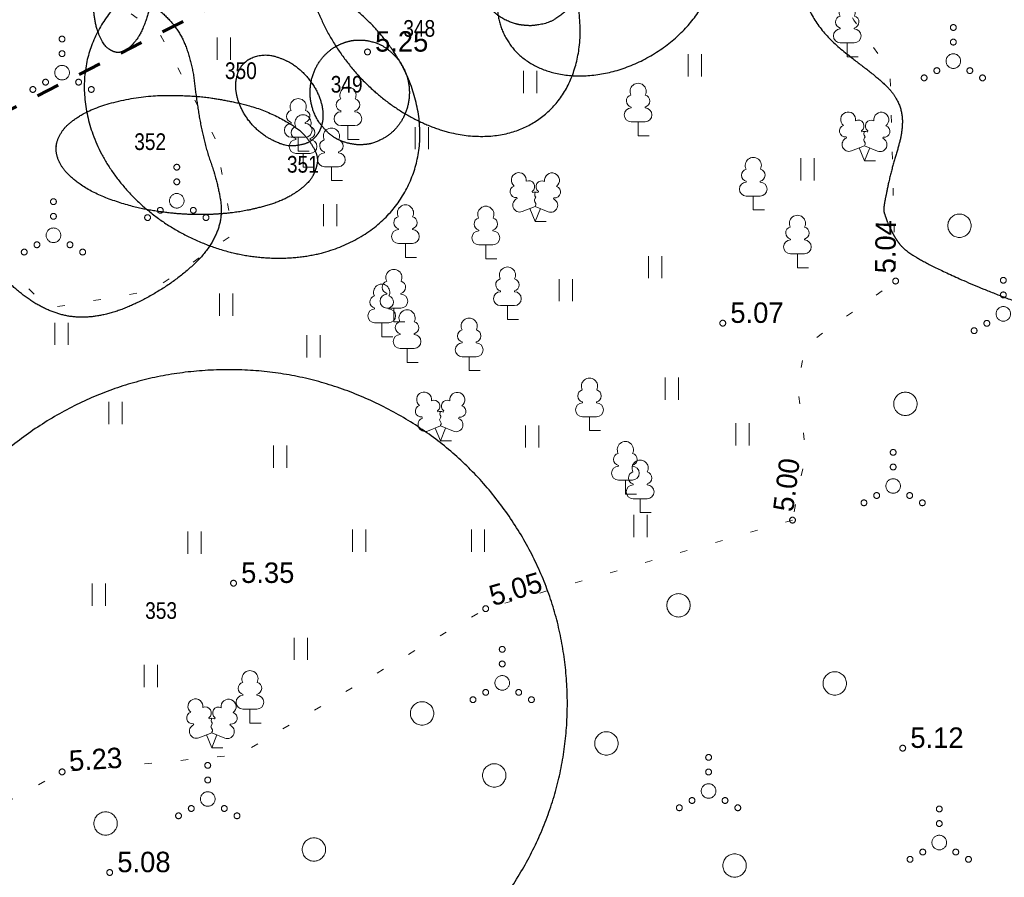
# Model space of a CAD drawing. Header units: metres. Extents: x 538891 to 1080079, y 6588829 to 13178720.
# Tile 400 of 656: x 539958 to 539992, y 6589086 to 6589116. Entities that reach past the tile are written whole.
import ezdxf

# ---------------------------------------------------------------- set-up
doc = ezdxf.new("R2010")
doc.units = ezdxf.units.M
doc.header["$LTSCALE"] = 0.4
doc.linetypes.add('KOLVIK', pattern=[3.125, 0.625, -2.5])
doc.linetypes.add('VW-02 Medium Dashed', pattern=[4, 2, -2])
for name, color, linetype in [('DENDRO', 7, 'Continuous'), ('GEO', 7, 'Continuous'), ('KINO_ASENDIPLAAN', 7, 'Continuous')]:
    doc.layers.add(name, color=color, linetype=linetype)
doc.styles.add('Arial Narrow', font='ARIALN.TTF')
doc.styles.add('HK Explorer Book', font='txt')

# ---------------------------------------------------------------- blocks, each defined once
blk = doc.blocks.new('LEHTP1')
at = {"color": 252, "linetype": 'Continuous', "lineweight": 9, "true_color": 0x888888}
for p, q in [((-0.48, 1.96), (-0.48, 1.9)), ((0.48, 1.96), (0.48, 1.9)), ((0.48, 0.95), (-0.48, 0.95)), ((0, 0), (0, 0.95)), ((0.76, 0), (0, 0))]:
    blk.add_line(p, q, dxfattribs=at)
for centre, radius, start, end in [((0, 3.04), 0.554, 332.5799, 207.4201), ((-0.38, 2.375), 0.425, 105.2441, 257.07903), ((0.38, 2.375), 0.425, 282.92097, 74.7559), ((-0.475, 1.425), 0.475, 90.00001, 270), ((0.475, 1.425), 0.475, 270, 89.99999)]:
    blk.add_arc(centre, radius, start, end, dxfattribs=at)
blk = doc.blocks.new('LEHTP2')
at = {"color": 252, "linetype": 'Continuous', "lineweight": 9, "true_color": 0x888888}
for p, q in [((-0.17, 1.98), (-0.2, 2.05)), ((0.2, 1.97), (0.23, 2.05)), ((-1.23, 1.56), (-1.26, 1.64)), ((1.25, 1.54), (1.28, 1.62)), ((-0.88, 0.67), (0.01, 1.02)), ((0, 0), (-0.35, 0.88)), ((0, 0), (0.36, 0.88)), ((0.01, 1.02), (0.89, 0.66)), ((0.76, 0), (0, 0))]:
    blk.add_line(p, q, dxfattribs=at)
at = {"color": 252, "linetype": 'Continuous', "lineweight": 9, "true_color": 0x888888, "flags": 128}
blk.add_lwpolyline([(0.01, 2.01), (-0.03, 1.86), (-0.03, 1.82), (-0.01, 1.76), (0.03, 1.69), (0.04, 1.65), (0.01, 1.58), (-0.04, 1.48), (-0.05, 1.43), (-0.04, 1.4), (-0.02, 1.34), (0.05, 1.22), (0.06, 1.18), (0.05, 1.14), (0.02, 1.07), (0.01, 1.02)], dxfattribs=at)
at = {"color": 252, "linetype": 'Continuous', "lineweight": 9, "true_color": 0x888888}
for centre, radius, start, end in [((-1.114, 2.828), 0.512, 111.50269, 232.51731), ((-1.114, 2.828), 0.512, 350.48556, 111.50017), ((-0.429, 2.384), 0.403, 305.13446, 116.70496), ((0.465, 2.377), 0.403, 62.41201, 233.98252), ((1.158, 2.811), 0.512, 67.6168, 188.63142), ((1.158, 2.811), 0.512, 306.59966, 67.61428), ((-1.312, 2.036), 0.403, 106.29791, 277.86841), ((1.344, 2.015), 0.403, 261.24856, 72.81907), ((-1.053, 1.117), 0.475, 111.50143, 291.50036), ((0.008, 1.535), 0.475, 66.76552, 111.50149), ((1.07, 1.101), 0.475, 247.61661, 67.61554)]:
    blk.add_arc(centre, radius, start, end, dxfattribs=at)
blk = doc.blocks.new('VQSA')
at = {"color": 7, "linetype": 'Continuous', "lineweight": 9, "flags": 128}
for points in [[(0.2, 2.3), (0.199, 2.28), (0.196, 2.261), (0.191, 2.242), (0.185, 2.223), (0.176, 2.206), (0.166, 2.189), (0.155, 2.173), (0.141, 2.159), (0.127, 2.145), (0.111, 2.134), (0.094, 2.124), (0.077, 2.115), (0.058, 2.109), (0.039, 2.104), (0.02, 2.101), (0, 2.1), (-0.02, 2.101), (-0.039, 2.104), (-0.058, 2.109), (-0.077, 2.115), (-0.094, 2.124), (-0.111, 2.134), (-0.127, 2.145), (-0.141, 2.159), (-0.155, 2.173), (-0.166, 2.189), (-0.176, 2.206), (-0.185, 2.223), (-0.191, 2.242), (-0.196, 2.261), (-0.199, 2.28), (-0.2, 2.3), (-0.199, 2.32), (-0.196, 2.339), (-0.191, 2.358), (-0.185, 2.377), (-0.176, 2.394), (-0.166, 2.411), (-0.155, 2.427), (-0.141, 2.441), (-0.127, 2.455), (-0.111, 2.466), (-0.094, 2.476), (-0.077, 2.485), (-0.058, 2.491), (-0.039, 2.496), (-0.02, 2.499), (0, 2.5), (0.02, 2.499), (0.039, 2.496), (0.058, 2.491), (0.077, 2.485), (0.094, 2.476), (0.111, 2.466), (0.127, 2.455), (0.141, 2.441), (0.155, 2.427), (0.166, 2.411), (0.176, 2.394), (0.185, 2.377), (0.191, 2.358), (0.196, 2.339), (0.199, 2.32)], [(0.2, 1.3), (0.199, 1.28), (0.196, 1.261), (0.191, 1.242), (0.185, 1.223), (0.176, 1.206), (0.166, 1.189), (0.155, 1.173), (0.141, 1.159), (0.127, 1.145), (0.111, 1.134), (0.094, 1.124), (0.077, 1.115), (0.058, 1.109), (0.039, 1.104), (0.02, 1.101), (0, 1.1), (-0.02, 1.101), (-0.039, 1.104), (-0.058, 1.109), (-0.077, 1.115), (-0.094, 1.124), (-0.111, 1.134), (-0.127, 1.145), (-0.141, 1.159), (-0.155, 1.173), (-0.166, 1.189), (-0.176, 1.206), (-0.185, 1.223), (-0.191, 1.242), (-0.196, 1.261), (-0.199, 1.28), (-0.2, 1.3), (-0.199, 1.32), (-0.196, 1.339), (-0.191, 1.358), (-0.185, 1.377), (-0.176, 1.394), (-0.166, 1.411), (-0.155, 1.427), (-0.141, 1.441), (-0.127, 1.455), (-0.111, 1.466), (-0.094, 1.476), (-0.077, 1.485), (-0.058, 1.491), (-0.039, 1.496), (-0.02, 1.499), (0, 1.5), (0.02, 1.499), (0.039, 1.496), (0.058, 1.491), (0.077, 1.485), (0.094, 1.476), (0.111, 1.466), (0.127, 1.455), (0.141, 1.441), (0.155, 1.427), (0.166, 1.411), (0.176, 1.394), (0.185, 1.377), (0.191, 1.358), (0.196, 1.339), (0.199, 1.32)], [(0.5, 0), (0.498, -0.049), (0.49, -0.098), (0.478, -0.145), (0.462, -0.191), (0.441, -0.236), (0.416, -0.278), (0.387, -0.317), (0.354, -0.354), (0.317, -0.387), (0.278, -0.416), (0.236, -0.441), (0.191, -0.462), (0.145, -0.478), (0.098, -0.49), (0.049, -0.498), (0, -0.5), (-0.049, -0.498), (-0.098, -0.49), (-0.145, -0.478), (-0.191, -0.462), (-0.236, -0.441), (-0.278, -0.416), (-0.317, -0.387), (-0.354, -0.354), (-0.387, -0.317), (-0.416, -0.278), (-0.441, -0.236), (-0.462, -0.191), (-0.478, -0.145), (-0.49, -0.098), (-0.498, -0.049), (-0.5, 0), (-0.498, 0.049), (-0.49, 0.098), (-0.478, 0.145), (-0.462, 0.191), (-0.441, 0.236), (-0.416, 0.278), (-0.387, 0.317), (-0.354, 0.354), (-0.317, 0.387), (-0.278, 0.416), (-0.236, 0.441), (-0.191, 0.462), (-0.145, 0.478), (-0.098, 0.49), (-0.049, 0.498), (0, 0.5), (0.049, 0.498), (0.098, 0.49), (0.145, 0.478), (0.191, 0.462), (0.236, 0.441), (0.278, 0.416), (0.317, 0.387), (0.354, 0.354), (0.387, 0.317), (0.416, 0.278), (0.441, 0.236), (0.462, 0.191), (0.478, 0.145), (0.49, 0.098), (0.498, 0.049)], [(-0.93, -0.65), (-0.931, -0.67), (-0.934, -0.689), (-0.939, -0.708), (-0.945, -0.727), (-0.954, -0.744), (-0.964, -0.761), (-0.975, -0.777), (-0.989, -0.791), (-1.003, -0.805), (-1.019, -0.816), (-1.036, -0.826), (-1.053, -0.835), (-1.072, -0.841), (-1.091, -0.846), (-1.11, -0.849), (-1.13, -0.85), (-1.15, -0.849), (-1.169, -0.846), (-1.188, -0.841), (-1.207, -0.835), (-1.224, -0.826), (-1.241, -0.816), (-1.257, -0.805), (-1.271, -0.791), (-1.285, -0.777), (-1.296, -0.761), (-1.306, -0.744), (-1.315, -0.727), (-1.321, -0.708), (-1.326, -0.689), (-1.329, -0.67), (-1.33, -0.65), (-1.329, -0.63), (-1.326, -0.611), (-1.321, -0.592), (-1.315, -0.573), (-1.306, -0.556), (-1.296, -0.539), (-1.285, -0.523), (-1.271, -0.509), (-1.257, -0.495), (-1.241, -0.484), (-1.224, -0.474), (-1.207, -0.465), (-1.188, -0.459), (-1.169, -0.454), (-1.15, -0.451), (-1.13, -0.45), (-1.11, -0.451), (-1.091, -0.454), (-1.072, -0.459), (-1.053, -0.465), (-1.036, -0.474), (-1.019, -0.484), (-1.003, -0.495), (-0.989, -0.509), (-0.975, -0.523), (-0.964, -0.539), (-0.954, -0.556), (-0.945, -0.573), (-0.939, -0.592), (-0.934, -0.611), (-0.931, -0.63)], [(1.33, -0.65), (1.329, -0.67), (1.326, -0.689), (1.321, -0.708), (1.315, -0.727), (1.306, -0.744), (1.296, -0.761), (1.285, -0.777), (1.271, -0.791), (1.257, -0.805), (1.241, -0.816), (1.224, -0.826), (1.207, -0.835), (1.188, -0.841), (1.169, -0.846), (1.15, -0.849), (1.13, -0.85), (1.11, -0.849), (1.091, -0.846), (1.072, -0.841), (1.053, -0.835), (1.036, -0.826), (1.019, -0.816), (1.003, -0.805), (0.989, -0.791), (0.975, -0.777), (0.964, -0.761), (0.954, -0.744), (0.945, -0.727), (0.939, -0.708), (0.934, -0.689), (0.931, -0.67), (0.93, -0.65), (0.931, -0.63), (0.934, -0.611), (0.939, -0.592), (0.945, -0.573), (0.954, -0.556), (0.964, -0.539), (0.975, -0.523), (0.989, -0.509), (1.003, -0.495), (1.019, -0.484), (1.036, -0.474), (1.053, -0.465), (1.072, -0.459), (1.091, -0.454), (1.11, -0.451), (1.13, -0.45), (1.15, -0.451), (1.169, -0.454), (1.188, -0.459), (1.207, -0.465), (1.224, -0.474), (1.241, -0.484), (1.257, -0.495), (1.271, -0.509), (1.285, -0.523), (1.296, -0.539), (1.306, -0.556), (1.315, -0.573), (1.321, -0.592), (1.326, -0.611), (1.329, -0.63)], [(-1.8, -1.15), (-1.801, -1.17), (-1.804, -1.189), (-1.809, -1.208), (-1.815, -1.227), (-1.824, -1.244), (-1.834, -1.261), (-1.845, -1.277), (-1.859, -1.291), (-1.873, -1.305), (-1.889, -1.316), (-1.906, -1.326), (-1.923, -1.335), (-1.942, -1.341), (-1.961, -1.346), (-1.98, -1.349), (-2, -1.35), (-2.02, -1.349), (-2.039, -1.346), (-2.058, -1.341), (-2.077, -1.335), (-2.094, -1.326), (-2.111, -1.316), (-2.127, -1.305), (-2.141, -1.291), (-2.155, -1.277), (-2.166, -1.261), (-2.176, -1.244), (-2.185, -1.227), (-2.191, -1.208), (-2.196, -1.189), (-2.199, -1.17), (-2.2, -1.15), (-2.199, -1.13), (-2.196, -1.111), (-2.191, -1.092), (-2.185, -1.073), (-2.176, -1.056), (-2.166, -1.039), (-2.155, -1.023), (-2.141, -1.009), (-2.127, -0.995), (-2.111, -0.984), (-2.094, -0.974), (-2.077, -0.965), (-2.058, -0.959), (-2.039, -0.954), (-2.02, -0.951), (-2, -0.95), (-1.98, -0.951), (-1.961, -0.954), (-1.942, -0.959), (-1.923, -0.965), (-1.906, -0.974), (-1.889, -0.984), (-1.873, -0.995), (-1.859, -1.009), (-1.845, -1.023), (-1.834, -1.039), (-1.824, -1.056), (-1.815, -1.073), (-1.809, -1.092), (-1.804, -1.111), (-1.801, -1.13)], [(2.2, -1.15), (2.199, -1.17), (2.196, -1.189), (2.191, -1.208), (2.185, -1.227), (2.176, -1.244), (2.166, -1.261), (2.155, -1.277), (2.141, -1.291), (2.127, -1.305), (2.111, -1.316), (2.094, -1.326), (2.077, -1.335), (2.058, -1.341), (2.039, -1.346), (2.02, -1.349), (2, -1.35), (1.98, -1.349), (1.961, -1.346), (1.942, -1.341), (1.923, -1.335), (1.906, -1.326), (1.889, -1.316), (1.873, -1.305), (1.859, -1.291), (1.845, -1.277), (1.834, -1.261), (1.824, -1.244), (1.815, -1.227), (1.809, -1.208), (1.804, -1.189), (1.801, -1.17), (1.8, -1.15), (1.801, -1.13), (1.804, -1.111), (1.809, -1.092), (1.815, -1.073), (1.824, -1.056), (1.834, -1.039), (1.845, -1.023), (1.859, -1.009), (1.873, -0.995), (1.889, -0.984), (1.906, -0.974), (1.923, -0.965), (1.942, -0.959), (1.961, -0.954), (1.98, -0.951), (2, -0.95), (2.02, -0.951), (2.039, -0.954), (2.058, -0.959), (2.077, -0.965), (2.094, -0.974), (2.111, -0.984), (2.127, -0.995), (2.141, -1.009), (2.155, -1.023), (2.166, -1.039), (2.176, -1.056), (2.185, -1.073), (2.191, -1.092), (2.196, -1.111), (2.199, -1.13)]]:
    blk.add_lwpolyline(points, close=True, dxfattribs=at)
blk = doc.blocks.new('METS')
at = {"color": 7, "linetype": 'Continuous', "lineweight": 9, "flags": 128}
blk.add_lwpolyline([(0.8, 0), (0.796, -0.078), (0.785, -0.156), (0.766, -0.232), (0.739, -0.306), (0.706, -0.377), (0.665, -0.444), (0.618, -0.508), (0.566, -0.566), (0.508, -0.618), (0.444, -0.665), (0.377, -0.706), (0.306, -0.739), (0.232, -0.766), (0.156, -0.785), (0.078, -0.796), (0, -0.8), (-0.078, -0.796), (-0.156, -0.785), (-0.232, -0.766), (-0.306, -0.739), (-0.377, -0.706), (-0.444, -0.665), (-0.508, -0.618), (-0.566, -0.566), (-0.618, -0.508), (-0.665, -0.444), (-0.706, -0.377), (-0.739, -0.306), (-0.766, -0.232), (-0.785, -0.156), (-0.796, -0.078), (-0.8, 0), (-0.796, 0.078), (-0.785, 0.156), (-0.766, 0.232), (-0.739, 0.306), (-0.706, 0.377), (-0.665, 0.444), (-0.618, 0.508), (-0.566, 0.566), (-0.508, 0.618), (-0.444, 0.665), (-0.377, 0.706), (-0.306, 0.739), (-0.232, 0.766), (-0.156, 0.785), (-0.078, 0.796), (0, 0.8), (0.078, 0.796), (0.156, 0.785), (0.232, 0.766), (0.306, 0.739), (0.377, 0.706), (0.444, 0.665), (0.508, 0.618), (0.566, 0.566), (0.618, 0.508), (0.665, 0.444), (0.706, 0.377), (0.739, 0.306), (0.766, 0.232), (0.785, 0.156), (0.796, 0.078)], close=True, dxfattribs=at)
blk = doc.blocks.new('HEIN')
at = {"color": 7, "linetype": 'Continuous', "lineweight": 9}
for p, q in [((-0.455, 0.761), (-0.455, -0.761)), ((0.455, 0.761), (0.455, -0.761))]:
    blk.add_line(p, q, dxfattribs=at)

msp = doc.modelspace()

# ---------------------------------------------------------------- linework, layer by layer
at = {"layer": 'DENDRO', "color": 82, "linetype": 'Continuous', "lineweight": 25, "true_color": 0x33cc00}
for points in [[(539988.0957, 6589108.2672), (539988.0044, 6589108.4014), (539987.7913, 6589108.8342), (539987.6514, 6589109.2225), (539987.6352, 6589109.3575), (539987.717, 6589109.8147), (539987.8949, 6589110.6323), (539988.1187, 6589111.3646), (539988.2778, 6589112.002), (539988.2857, 6589112.6567), (539988.0093, 6589113.2925), (539987.3796, 6589113.8893), (539986.582, 6589114.4887), (539985.7979, 6589115.1314), (539985.2211, 6589115.8588), (539984.8497, 6589116.71), (539984.5894, 6589117.7228), (539984.3591, 6589118.9388), (539984.0113, 6589120.7346), (539983.3032, 6589123.245), (539982.2302, 6589125.472), (539981.3772, 6589127.2123), (539980.9924, 6589128.5901), (539981.0754, 6589129.4442), (539981.4728, 6589130.1874), (539982.6192, 6589131.0225), (539984.4259, 6589131.8109), (539986.308, 6589132.5874), (539987.8496, 6589133.504), (539989.0633, 6589134.5432), (539990.0566, 6589135.6503), (539990.9328, 6589136.7695), (539991.7104, 6589137.8993), (539992.2845, 6589139.1156), (539992.5585, 6589140.4883), (539992.4551, 6589142.0799), (539992.2885, 6589143.7855), (539992.4203, 6589145.4781), (539993.2464, 6589147.0288), (539994.8091, 6589148.3553), (539996.7785, 6589149.4252), (539998.862, 6589150.1988), (540000.7965, 6589150.6462), (540002.6366, 6589150.8157), (540004.4564, 6589150.7602), (540006.3467, 6589150.5375), (540008.2033, 6589150.1509), (540009.7714, 6589149.5617), (540010.803, 6589148.7339), (540011.1266, 6589147.6477), (540010.98, 6589146.3705), (540010.6052, 6589144.9724), (540010.2693, 6589143.5175), (540009.9122, 6589142.139), (540009.2889, 6589141.0064), (540008.1538, 6589140.3033), (540006.4279, 6589140.0927), (540004.6088, 6589140.0268), (540003.3638, 6589139.7969), (540002.8801, 6589139.3853), (540002.7008, 6589138.7981), (540002.9621, 6589137.7756), (540003.776, 6589136.6694), (540004.7984, 6589136.0676), (540005.814, 6589136.1694), (540006.8116, 6589136.6145), (540007.7694, 6589137.0744), (540008.6671, 6589137.2079), (540009.4883, 6589137.0123), (540010.3998, 6589136.4748), (540011.4028, 6589135.3462), (540011.7287, 6589134.2664), (540011.3895, 6589133.8128), (540010.8909, 6589133.5781), (540010.2777, 6589133.3933), (540009.5013, 6589133.1294), (540008.784, 6589132.6527), (540008.5891, 6589132.1036), (540008.761, 6589131.4458), (540009.5114, 6589130.6851), (540010.4362, 6589130.3973), (540011.2278, 6589130.3293), (540011.9177, 6589130.2331), (540012.3519, 6589129.9343), (540012.4082, 6589129.2904), (540012.1945, 6589128.4161), (540011.8292, 6589127.4392), (540011.3445, 6589126.2504), (540010.7254, 6589125.0868), (540009.9948, 6589124.5132), (540009.2551, 6589124.2979), (540008.4307, 6589124.1687), (540007.5919, 6589123.9722), (540006.8054, 6589123.5401), (540006.1872, 6589122.8981), (540005.8756, 6589122.1712), (540006.0243, 6589121.4786), (540006.6682, 6589120.8855), (540007.484, 6589120.2887), (540008.1628, 6589119.5913), (540008.3782, 6589118.6886), (540008.1574, 6589117.6376), (540007.6601, 6589116.5533), (540007.029, 6589115.5539), (540006.3805, 6589114.6784), (540005.7661, 6589113.7941), (540005.2413, 6589112.7798), (540004.8625, 6589111.5105), (540004.4684, 6589110.0779), (540003.8445, 6589108.6291), (540002.7636, 6589107.3049), (540001.1526, 6589106.2285), (539999.1804, 6589105.4928), (539996.994, 6589105.1955), (539994.7452, 6589105.4237), (539992.6171, 6589105.9987), (539990.7944, 6589106.7005), (539989.4837, 6589107.2981), (539988.7123, 6589107.7054), (539988.3008, 6589108.0055), (539988.1414, 6589108.2001), (539988.0957, 6589108.2672)], [(539975.1273, 6589118.3974), (539975.7177, 6589119.2212), (539977.5595, 6589120.3274), (539979.5688, 6589120.5955), (539981.2073, 6589119.9537), (539982.0359, 6589118.574), (539981.8325, 6589116.8262), (539980.6518, 6589115.1784), (539978.8099, 6589114.0723), (539976.8006, 6589113.8042), (539975.1621, 6589114.4459), (539974.3335, 6589115.8256), (539974.5369, 6589117.5735), (539975.1273, 6589118.3974)], [(539966.8845, 6589107.6604), (539965.3632, 6589107.6712), (539962.4972, 6589109.0457), (539960.5758, 6589111.405), (539960.1138, 6589114.1168), (539961.235, 6589116.4545), (539963.6389, 6589117.7917), (539966.6816, 6589117.7701), (539969.5475, 6589116.3955), (539971.469, 6589114.0363), (539971.931, 6589111.3245), (539970.8098, 6589108.9868), (539968.4058, 6589107.6496), (539966.8845, 6589107.6604)]]:
    msp.add_open_spline(points, degree=2, dxfattribs=at)
at = {"layer": 'DENDRO', "color": 25, "linetype": 'Continuous', "lineweight": 25, "true_color": 0x995f4c}
msp.add_open_spline([(539946.5434, 6589123.5262), (539946.2624, 6589123.2895), (539945.6209, 6589122.912), (539945.3068, 6589122.7676), (539945.1798, 6589122.7064), (539944.9601, 6589122.6), (539944.4775, 6589122.3773), (539943.7219, 6589122.1132), (539942.6652, 6589121.9093), (539941.5553, 6589121.6383), (539940.8506, 6589121.0026), (539940.8344, 6589119.8393), (539941.2004, 6589118.4325), (539941.6412, 6589117.0787), (539941.8784, 6589115.8745), (539941.6123, 6589114.826), (539940.7472, 6589113.909), (539939.7607, 6589112.9716), (539939.1231, 6589111.8595), (539938.9174, 6589110.611), (539939.1217, 6589109.0056), (539940.1811, 6589107.285), (539941.8482, 6589106.4364), (539943.4186, 6589106.1664), (539944.9659, 6589106.3754), (539946.3596, 6589107.055), (539947.6477, 6589108.0677), (539948.8659, 6589109.2804), (539949.9962, 6589110.1958), (539950.9073, 6589110.5973), (539951.9141, 6589110.7626), (539953.419, 6589110.5537), (539954.9651, 6589109.8325), (539956.0445, 6589108.8289), (539956.8778, 6589107.7288), (539957.7526, 6589106.7209), (539958.7738, 6589105.9628), (539959.8966, 6589105.5916), (539961.0932, 6589105.7126), (539962.3161, 6589106.2164), (539963.5318, 6589106.98), (539964.5476, 6589107.934), (539965.0374, 6589109.0418), (539964.8405, 6589110.2656), (539964.3833, 6589111.5805), (539964.1277, 6589112.9668), (539963.977, 6589114.3228), (539963.5313, 6589115.4965), (539962.5994, 6589116.3977), (539961.4477, 6589117.0907), (539960.3318, 6589117.6317), (539959.3586, 6589118.1374), (539958.5961, 6589118.7602), (539958.0236, 6589119.5577), (539957.4208, 6589120.4017), (539956.5804, 6589121.1763), (539955.5649, 6589121.9452), (539954.5227, 6589122.8417), (539953.4715, 6589123.8305), (539952.2466, 6589124.6315), (539950.7165, 6589124.9979), (539949.1517, 6589124.9657), (539947.924, 6589124.6112), (539947.1257, 6589124.059), (539946.6839, 6589123.6445), (539946.5434, 6589123.5262)], degree=2, dxfattribs=at)
at = {"layer": 'DENDRO', "color": 30, "linetype": 'Continuous', "lineweight": 25, "true_color": 0xff7f00}
msp.add_open_spline([(539971.472, 6589112.4866), (539970.2429, 6589113.1525), (539968.4004, 6589115.4792), (539967.6672, 6589118.1772), (539968.2399, 6589120.5236), (539969.9649, 6589121.8897), (539972.3801, 6589121.9095), (539974.8383, 6589120.5776), (539976.6809, 6589118.251), (539977.4141, 6589115.553), (539976.8414, 6589113.2065), (539975.1164, 6589111.8404), (539972.7011, 6589111.8206), (539971.472, 6589112.4866)], degree=2, dxfattribs=at)
for points, knots in [([(539975.7085, 6589119.6585), (539975.6916, 6589119.66), (539975.6747, 6589119.6615), (539975.3562, 6589119.6866), (539974.8168, 6589119.5214), (539974.442, 6589119.3059), (539974.0867, 6589118.9683), (539973.801, 6589118.509), (539973.6364, 6589117.9577), (539973.6249, 6589117.3752), (539973.7633, 6589116.8316), (539974.0156, 6589116.3807), (539974.5008, 6589115.884), (539975.0757, 6589115.6618), (539975.3532, 6589115.6284), (539975.6332, 6589115.6109), (539976.2427, 6589115.7264), (539976.8028, 6589116.1352), (539977.1301, 6589116.5356), (539977.3611, 6589117.0467), (539977.4511, 6589117.6223), (539977.3848, 6589118.1937), (539977.1836, 6589118.6958), (539976.7344, 6589119.2836), (539976.0588, 6589119.6214), (539975.7423, 6589119.6556), (539975.7254, 6589119.6571), (539975.7085, 6589119.6585)], [0, 0, 0, 0.0024024, 0.0024024, 0.0476381, 0.0928739, 0.1381097, 0.1833454, 0.2285812, 0.2738169, 0.3190527, 0.3642885, 0.4095242, 0.45476, 0.4999957, 0.5452315, 0.5904673, 0.635703, 0.6809388, 0.7261745, 0.7714103, 0.8166461, 0.8618818, 0.9071176, 0.9523533, 0.9975891, 0.9975891, 1, 1, 1]), ([(539969.7538, 6589111.5428), (539969.7689, 6589111.5432), (539969.7841, 6589111.5436), (539970.0695, 6589111.5537), (539970.5318, 6589111.7538), (539970.8429, 6589111.9815), (539971.1241, 6589112.3146), (539971.3311, 6589112.748), (539971.4213, 6589113.25), (539971.3723, 6589113.764), (539971.1941, 6589114.2286), (539970.9241, 6589114.6001), (539970.4427, 6589114.9883), (539969.9095, 6589115.1257), (539969.6595, 6589115.1271), (539969.4091, 6589115.1141), (539969.0371, 6589114.9931), (539968.7247, 6589114.8137), (539968.4235, 6589114.5341), (539968.1735, 6589114.1485), (539968.0204, 6589113.6751), (539967.999, 6589113.1592), (539968.1159, 6589112.6629), (539968.3457, 6589112.2411), (539968.8045, 6589111.7691), (539969.4389, 6589111.54), (539969.7234, 6589111.542), (539969.7386, 6589111.5424), (539969.7538, 6589111.5428)], [0, 0, 0, 0.0022984, 0.0022984, 0.0455765, 0.0888545, 0.1321325, 0.1754106, 0.2186886, 0.2619667, 0.3052447, 0.3485228, 0.3918008, 0.4350789, 0.4783569, 0.5216349, 0.564913, 0.608191, 0.6514691, 0.6947471, 0.7380252, 0.7813032, 0.8245813, 0.8678593, 0.9111373, 0.9544154, 0.9976934, 0.9976934, 1, 1, 1]), ([(539959.3161, 6589111.4633), (539959.3152, 6589111.4488), (539959.3144, 6589111.4343), (539959.305, 6589111.165), (539959.6306, 6589110.567), (539960.5259, 6589109.8987), (539961.915, 6589109.4061), (539963.1423, 6589109.2), (539964.1687, 6589109.1378), (539965.1615, 6589109.1824), (539966.0497, 6589109.3223), (539967.1535, 6589109.6495), (539967.9572, 6589110.2147), (539968.2136, 6589110.6874), (539968.2882, 6589111.1478), (539968, 6589111.6668), (539967.5608, 6589112.1524), (539966.3132, 6589112.7985), (539964.9139, 6589113.115), (539963.9009, 6589113.2297), (539962.3507, 6589113.2378), (539960.7049, 6589112.8658), (539959.7414, 6589112.3134), (539959.3447, 6589111.76), (539959.3179, 6589111.4922), (539959.317, 6589111.4777), (539959.3161, 6589111.4633)], [0, 0, 0, 0.0025456, 0.0025456, 0.0499221, 0.0972985, 0.1446749, 0.1920514, 0.2394278, 0.2868042, 0.3341806, 0.3815571, 0.4289335, 0.4763099, 0.5236864, 0.5710628, 0.6184392, 0.6658157, 0.7131921, 0.7605685, 0.8079449, 0.8553214, 0.9026978, 0.9500742, 0.9974507, 0.9974507, 1, 1, 1])]:
    msp.add_open_spline(points, degree=2, knots=knots, dxfattribs=at)
at = {"layer": 'DENDRO', "color": 25, "linetype": 'Continuous', "lineweight": 25, "true_color": 0x995f4c}
for points, knots in [([(539961.851, 6589119.2426), (539961.8429, 6589119.2435), (539961.8347, 6589119.2443), (539961.75, 6589119.2478), (539961.5533, 6589119.1971), (539961.2227, 6589118.9382), (539960.9302, 6589118.3993), (539960.7602, 6589117.9294), (539960.6359, 6589117.376), (539960.5747, 6589116.7865), (539960.5825, 6589116.2192), (539960.6932, 6589115.4741), (539960.9829, 6589114.9121), (539961.2472, 6589114.7318), (539961.4734, 6589114.6856), (539961.7237, 6589114.793), (539961.9097, 6589114.944), (539962.2116, 6589115.3171), (539962.5148, 6589116.1459), (539962.6336, 6589116.8709), (539962.6602, 6589117.4566), (539962.6198, 6589117.9926), (539962.4715, 6589118.6597), (539962.2467, 6589119.0089), (539962.0187, 6589119.2189), (539961.8673, 6589119.2409), (539961.8592, 6589119.2418), (539961.851, 6589119.2426)], [0, 0, 0, 0.0043614, 0.0043614, 0.0495078, 0.0946543, 0.1398007, 0.1849471, 0.2300936, 0.27524, 0.3203865, 0.3655329, 0.4106793, 0.4558258, 0.5009722, 0.5461187, 0.5912651, 0.6364115, 0.681558, 0.7267044, 0.7718509, 0.8169973, 0.8621437, 0.9072902, 0.9524366, 0.9975831, 0.9975831, 1, 1, 1]), ([(539965.7887, 6589114.3733), (539965.7797, 6589114.3653), (539965.7708, 6589114.3574), (539965.6027, 6589114.2052), (539965.4697, 6589113.7929), (539965.4559, 6589113.4346), (539965.5482, 6589113.0068), (539965.768, 6589112.5489), (539966.1072, 6589112.1221), (539966.5217, 6589111.7882), (539967.1728, 6589111.4877), (539967.6596, 6589111.5167), (539968.0221, 6589111.641), (539968.2667, 6589111.8818), (539968.4049, 6589112.1779), (539968.459, 6589112.4955), (539968.4237, 6589112.8916), (539968.2686, 6589113.3412), (539967.9858, 6589113.7919), (539967.6018, 6589114.1787), (539967.1729, 6589114.4507), (539966.5461, 6589114.6532), (539965.9792, 6589114.5347), (539965.8066, 6589114.3892), (539965.7976, 6589114.3812), (539965.7887, 6589114.3733)], [0, 0, 0, 0.0026271, 0.0026271, 0.0523638, 0.1021005, 0.1518372, 0.2015739, 0.2513106, 0.3010473, 0.350784, 0.4005207, 0.4502574, 0.4999941, 0.5497309, 0.5994676, 0.6492043, 0.698941, 0.7486777, 0.7984144, 0.8481511, 0.8978878, 0.9476245, 0.9973612, 0.9973612, 1, 1, 1])]:
    msp.add_open_spline(points, degree=2, knots=knots, dxfattribs=at)
at = {"layer": 'DENDRO', "color": 5, "linetype": 'Continuous', "lineweight": 25, "true_color": 0x0000ff}
msp.add_open_spline([(539971.4425, 6589082.7741), (539968.8162, 6589081.121), (539962.5906, 6589080.8383), (539957.06, 6589083.6548), (539953.7064, 6589088.8158), (539953.4284, 6589094.9385), (539956.3004, 6589100.3823), (539961.5529, 6589103.6885), (539967.7785, 6589103.9712), (539973.3091, 6589101.1547), (539976.6627, 6589095.9937), (539976.9407, 6589089.871), (539974.0687, 6589084.4272), (539971.4425, 6589082.7741)], degree=2, dxfattribs=at)
at = {"layer": 'GEO', "color": 252, "linetype": 'KOLVIK', "lineweight": 9, "true_color": 0x888888, "flags": 128}
for points in [[(539984.522, 6589098.694), (539984.522, 6589098.694), (539974.019, 6589095.662), (539965.5961, 6589090.666), (539959.519, 6589090.074), (539955.696, 6589087.9885), (539953.2771, 6589084.6403), (539951, 6589079.322), (539950.548, 6589074.951), (539949.935, 6589072.291), (539946.251, 6589064.829), (539952.921, 6589063.209), (539953.483, 6589060.726), (539958.74, 6589061.697), (539964.462, 6589059.766), (539967.095, 6589063.496), (539972.225, 6589062.963), (539974.542, 6589067.132), (539976.989, 6589067.171), (539979.337, 6589064.15), (539982.325, 6589061.479), (539985.496, 6589063.603), (539989.064, 6589061.941), (539994.114, 6589061.742), (539998.8914, 6589062.921), (539996.9688, 6589064.6602), (539994.9774, 6589066.7981), (539995.9095, 6589068.809), (539998.1976, 6589068.7878), (540000.1466, 6589067.3273), (540001.0955, 6589065.5992), (540001.3204, 6589065.9502), (540003.042, 6589067.4517), (540006.1286, 6589068.259), (540008.1311, 6589070.9266), (540009.0658, 6589076.2689), (540008.7516, 6589080.1858), (540010.6546, 6589081.1365), (540014.8016, 6589080.6013), (540019.8862, 6589078.4625), (540021.0387, 6589076.4656), (540021.7834, 6589073.2001), (540023.7278, 6589069.2318), (540026.4996, 6589069.5625), (540027.9889, 6589072.1254), (540031.549, 6589073.924), (540035.3838, 6589073.5278), (540038.279, 6589076.164), (540037.7884, 6589081.1445), (540034.217, 6589083.919), (540030.958, 6589084.796), (540030.2224, 6589088.6472), (540027.6748, 6589093.2835), (540023.1897, 6589096.2129), (540017.6836, 6589096.9783), (540012.8567, 6589097.8552), (540007.079, 6589101.1435), (540004.5193, 6589105.9663), (540004.3231, 6589108.5059), (540005.5634, 6589112.9149), (540006.342, 6589114.5863), (540009.5145, 6589115.0761), (540012.1968, 6589114.8456), (540016.0615, 6589113.9523), (540022.1469, 6589110.7249), (540023.5024, 6589109.5722), (540026.9448, 6589108.1043), (540033.5494, 6589106.4329), (540035.9144, 6589106.0295), (540037.8467, 6589106.577), (540040.1689, 6589108.4702), (540041.545, 6589109.755), (540042.7, 6589113.946), (540044.1489, 6589116.6096), (540043.613, 6589118.267), (540041.105, 6589118.842), (540039.426, 6589123.077), (540034.705, 6589127.7), (540032.126, 6589127.1745), (540030.421, 6589124.696), (540025.961, 6589122.434), (540024.699, 6589120.731), (540024.712, 6589117.073), (540021.355, 6589116.474), (540019.893, 6589119.289), (540019.0711, 6589122.7333), (540016.1456, 6589125.2342), (540013.241, 6589124.804), (540015.386, 6589118.02), (540009.028, 6589116.127), (540008.111, 6589119.565), (540005.86, 6589121.732), (540007.9085, 6589124.5897), (540011.006, 6589125.976), (540012.231, 6589129.538), (540008.645, 6589130.842), (540008.584, 6589132.991), (540011.794, 6589134.431), (540010.649, 6589136.878), (540005.925, 6589136.641), (540003.432, 6589136.188), (540003.125, 6589138.021), (540010.477, 6589142.435), (540010.251, 6589147.979), (540009.136, 6589153.282), (540003.726, 6589153.959), (540000.5023, 6589152.8736), (539998.96, 6589149.876), (539995.335, 6589147.182), (539992.51, 6589144.958), (539991.652, 6589139.454), (539991.1181, 6589136.8511), (539989.8197, 6589135.0237), (539985.7047, 6589132.5568), (539982.307, 6589131.375), (539980.155, 6589127.92), (539983.143, 6589124.484), (539984.173, 6589119.859), (539986.619, 6589115.809), (539987.8582, 6589114.0962), (539988.05, 6589106.876), (539984.9363, 6589104.6475), (539984.705, 6589103.186), (539984.9795, 6589100.9925), (539984.522, 6589098.694)], [(539941.795, 6589115.452), (539941.714, 6589117.992), (539940.545, 6589120.915), (539948.7817, 6589124.9575), (539952.323, 6589124.473), (539956.333, 6589121.327), (539959.4335, 6589117.8488), (539962.8949, 6589115.2761), (539964.7522, 6589111.7754), (539965.3854, 6589108.4856), (539962.5994, 6589106.5455), (539959.062, 6589105.95), (539955.112, 6589109.744), (539950.277, 6589109.998), (539946.698, 6589107.598), (539943.583, 6589106.842), (539940.087, 6589107.747), (539938.7044, 6589109.7268), (539939.053, 6589112.518)]]:
    msp.add_lwpolyline(points, close=True, dxfattribs=at)
at = {"layer": 'GEO', "color": 8, "linetype": 'Continuous', "lineweight": 9, "true_color": 0x7d7d7d, "flags": 128}
for points in [[(539970.073, 6589114.721), (539970.0725, 6589114.7112), (539970.0711, 6589114.7015), (539970.0687, 6589114.692), (539970.0654, 6589114.6827), (539970.0612, 6589114.6739), (539970.0561, 6589114.6654), (539970.0503, 6589114.6576), (539970.0437, 6589114.6503), (539970.0364, 6589114.6437), (539970.0286, 6589114.6379), (539970.0201, 6589114.6328), (539970.0113, 6589114.6286), (539970.002, 6589114.6253), (539969.9925, 6589114.6229), (539969.9828, 6589114.6215), (539969.973, 6589114.621), (539969.9632, 6589114.6215), (539969.9535, 6589114.6229), (539969.944, 6589114.6253), (539969.9347, 6589114.6286), (539969.9259, 6589114.6328), (539969.9174, 6589114.6379), (539969.9096, 6589114.6437), (539969.9023, 6589114.6503), (539969.8957, 6589114.6576), (539969.8899, 6589114.6654), (539969.8848, 6589114.6739), (539969.8806, 6589114.6827), (539969.8773, 6589114.692), (539969.8749, 6589114.7015), (539969.8735, 6589114.7112), (539969.873, 6589114.721), (539969.8735, 6589114.7308), (539969.8749, 6589114.7405), (539969.8773, 6589114.75), (539969.8806, 6589114.7593), (539969.8848, 6589114.7681), (539969.8899, 6589114.7766), (539969.8957, 6589114.7844), (539969.9023, 6589114.7917), (539969.9096, 6589114.7983), (539969.9174, 6589114.8041), (539969.9259, 6589114.8092), (539969.9347, 6589114.8134), (539969.944, 6589114.8167), (539969.9535, 6589114.8191), (539969.9632, 6589114.8205), (539969.973, 6589114.821), (539969.9828, 6589114.8205), (539969.9925, 6589114.8191), (539970.002, 6589114.8167), (539970.0113, 6589114.8134), (539970.0201, 6589114.8092), (539970.0286, 6589114.8041), (539970.0364, 6589114.7983), (539970.0437, 6589114.7917), (539970.0503, 6589114.7844), (539970.0561, 6589114.7766), (539970.0612, 6589114.7681), (539970.0654, 6589114.7593), (539970.0687, 6589114.75), (539970.0711, 6589114.7405), (539970.0725, 6589114.7308)], [(539988.15, 6589106.876), (539988.1495, 6589106.8662), (539988.1481, 6589106.8565), (539988.1457, 6589106.847), (539988.1424, 6589106.8377), (539988.1382, 6589106.8289), (539988.1331, 6589106.8204), (539988.1273, 6589106.8126), (539988.1207, 6589106.8053), (539988.1134, 6589106.7987), (539988.1056, 6589106.7929), (539988.0971, 6589106.7878), (539988.0883, 6589106.7836), (539988.079, 6589106.7803), (539988.0695, 6589106.7779), (539988.0598, 6589106.7765), (539988.05, 6589106.776), (539988.0402, 6589106.7765), (539988.0305, 6589106.7779), (539988.021, 6589106.7803), (539988.0117, 6589106.7836), (539988.0029, 6589106.7878), (539987.9944, 6589106.7929), (539987.9866, 6589106.7987), (539987.9793, 6589106.8053), (539987.9727, 6589106.8126), (539987.9669, 6589106.8204), (539987.9618, 6589106.8289), (539987.9576, 6589106.8377), (539987.9543, 6589106.847), (539987.9519, 6589106.8565), (539987.9505, 6589106.8662), (539987.95, 6589106.876), (539987.9505, 6589106.8858), (539987.9519, 6589106.8955), (539987.9543, 6589106.905), (539987.9576, 6589106.9143), (539987.9618, 6589106.9231), (539987.9669, 6589106.9316), (539987.9727, 6589106.9394), (539987.9793, 6589106.9467), (539987.9866, 6589106.9533), (539987.9944, 6589106.9591), (539988.0029, 6589106.9642), (539988.0117, 6589106.9684), (539988.021, 6589106.9717), (539988.0305, 6589106.9741), (539988.0402, 6589106.9755), (539988.05, 6589106.976), (539988.0598, 6589106.9755), (539988.0695, 6589106.9741), (539988.079, 6589106.9717), (539988.0883, 6589106.9684), (539988.0971, 6589106.9642), (539988.1056, 6589106.9591), (539988.1134, 6589106.9533), (539988.1207, 6589106.9467), (539988.1273, 6589106.9394), (539988.1331, 6589106.9316), (539988.1382, 6589106.9231), (539988.1424, 6589106.9143), (539988.1457, 6589106.905), (539988.1481, 6589106.8955), (539988.1495, 6589106.8858)], [(539982.234, 6589105.435), (539982.2335, 6589105.4252), (539982.2321, 6589105.4155), (539982.2297, 6589105.406), (539982.2264, 6589105.3967), (539982.2222, 6589105.3879), (539982.2171, 6589105.3794), (539982.2113, 6589105.3716), (539982.2047, 6589105.3643), (539982.1974, 6589105.3577), (539982.1896, 6589105.3519), (539982.1811, 6589105.3468), (539982.1723, 6589105.3426), (539982.163, 6589105.3393), (539982.1535, 6589105.3369), (539982.1438, 6589105.3355), (539982.134, 6589105.335), (539982.1242, 6589105.3355), (539982.1145, 6589105.3369), (539982.105, 6589105.3393), (539982.0957, 6589105.3426), (539982.0869, 6589105.3468), (539982.0784, 6589105.3519), (539982.0706, 6589105.3577), (539982.0633, 6589105.3643), (539982.0567, 6589105.3716), (539982.0509, 6589105.3794), (539982.0458, 6589105.3879), (539982.0416, 6589105.3967), (539982.0383, 6589105.406), (539982.0359, 6589105.4155), (539982.0345, 6589105.4252), (539982.034, 6589105.435), (539982.0345, 6589105.4448), (539982.0359, 6589105.4545), (539982.0383, 6589105.464), (539982.0416, 6589105.4733), (539982.0458, 6589105.4821), (539982.0509, 6589105.4906), (539982.0567, 6589105.4984), (539982.0633, 6589105.5057), (539982.0706, 6589105.5123), (539982.0784, 6589105.5181), (539982.0869, 6589105.5232), (539982.0957, 6589105.5274), (539982.105, 6589105.5307), (539982.1145, 6589105.5331), (539982.1242, 6589105.5345), (539982.134, 6589105.535), (539982.1438, 6589105.5345), (539982.1535, 6589105.5331), (539982.163, 6589105.5307), (539982.1723, 6589105.5274), (539982.1811, 6589105.5232), (539982.1896, 6589105.5181), (539982.1974, 6589105.5123), (539982.2047, 6589105.5057), (539982.2113, 6589105.4984), (539982.2171, 6589105.4906), (539982.2222, 6589105.4821), (539982.2264, 6589105.4733), (539982.2297, 6589105.464), (539982.2321, 6589105.4545), (539982.2335, 6589105.4448)], [(539984.622, 6589098.694), (539984.6215, 6589098.6842), (539984.6201, 6589098.6745), (539984.6177, 6589098.665), (539984.6144, 6589098.6557), (539984.6102, 6589098.6469), (539984.6051, 6589098.6384), (539984.5993, 6589098.6306), (539984.5927, 6589098.6233), (539984.5854, 6589098.6167), (539984.5776, 6589098.6109), (539984.5691, 6589098.6058), (539984.5603, 6589098.6016), (539984.551, 6589098.5983), (539984.5415, 6589098.5959), (539984.5318, 6589098.5945), (539984.522, 6589098.594), (539984.5122, 6589098.5945), (539984.5025, 6589098.5959), (539984.493, 6589098.5983), (539984.4837, 6589098.6016), (539984.4749, 6589098.6058), (539984.4664, 6589098.6109), (539984.4586, 6589098.6167), (539984.4513, 6589098.6233), (539984.4447, 6589098.6306), (539984.4389, 6589098.6384), (539984.4338, 6589098.6469), (539984.4296, 6589098.6557), (539984.4263, 6589098.665), (539984.4239, 6589098.6745), (539984.4225, 6589098.6842), (539984.422, 6589098.694), (539984.4225, 6589098.7038), (539984.4239, 6589098.7135), (539984.4263, 6589098.723), (539984.4296, 6589098.7323), (539984.4338, 6589098.7411), (539984.4389, 6589098.7496), (539984.4447, 6589098.7574), (539984.4513, 6589098.7647), (539984.4586, 6589098.7713), (539984.4664, 6589098.7771), (539984.4749, 6589098.7822), (539984.4837, 6589098.7864), (539984.493, 6589098.7897), (539984.5025, 6589098.7921), (539984.5122, 6589098.7935), (539984.522, 6589098.794), (539984.5318, 6589098.7935), (539984.5415, 6589098.7921), (539984.551, 6589098.7897), (539984.5603, 6589098.7864), (539984.5691, 6589098.7822), (539984.5776, 6589098.7771), (539984.5854, 6589098.7713), (539984.5927, 6589098.7647), (539984.5993, 6589098.7574), (539984.6051, 6589098.7496), (539984.6102, 6589098.7411), (539984.6144, 6589098.7323), (539984.6177, 6589098.723), (539984.6201, 6589098.7135), (539984.6215, 6589098.7038)], [(539965.487, 6589096.533), (539965.4865, 6589096.5232), (539965.4851, 6589096.5135), (539965.4827, 6589096.504), (539965.4794, 6589096.4947), (539965.4752, 6589096.4859), (539965.4701, 6589096.4774), (539965.4643, 6589096.4696), (539965.4577, 6589096.4623), (539965.4504, 6589096.4557), (539965.4426, 6589096.4499), (539965.4341, 6589096.4448), (539965.4253, 6589096.4406), (539965.416, 6589096.4373), (539965.4065, 6589096.4349), (539965.3968, 6589096.4335), (539965.387, 6589096.433), (539965.3772, 6589096.4335), (539965.3675, 6589096.4349), (539965.358, 6589096.4373), (539965.3487, 6589096.4406), (539965.3399, 6589096.4448), (539965.3314, 6589096.4499), (539965.3236, 6589096.4557), (539965.3163, 6589096.4623), (539965.3097, 6589096.4696), (539965.3039, 6589096.4774), (539965.2988, 6589096.4859), (539965.2946, 6589096.4947), (539965.2913, 6589096.504), (539965.2889, 6589096.5135), (539965.2875, 6589096.5232), (539965.287, 6589096.533), (539965.2875, 6589096.5428), (539965.2889, 6589096.5525), (539965.2913, 6589096.562), (539965.2946, 6589096.5713), (539965.2988, 6589096.5801), (539965.3039, 6589096.5886), (539965.3097, 6589096.5964), (539965.3163, 6589096.6037), (539965.3236, 6589096.6103), (539965.3314, 6589096.6161), (539965.3399, 6589096.6212), (539965.3487, 6589096.6254), (539965.358, 6589096.6287), (539965.3675, 6589096.6311), (539965.3772, 6589096.6325), (539965.387, 6589096.633), (539965.3968, 6589096.6325), (539965.4065, 6589096.6311), (539965.416, 6589096.6287), (539965.4253, 6589096.6254), (539965.4341, 6589096.6212), (539965.4426, 6589096.6161), (539965.4504, 6589096.6103), (539965.4577, 6589096.6037), (539965.4643, 6589096.5964), (539965.4701, 6589096.5886), (539965.4752, 6589096.5801), (539965.4794, 6589096.5713), (539965.4827, 6589096.562), (539965.4851, 6589096.5525), (539965.4865, 6589096.5428)], [(539974.119, 6589095.662), (539974.1185, 6589095.6522), (539974.1171, 6589095.6425), (539974.1147, 6589095.633), (539974.1114, 6589095.6237), (539974.1072, 6589095.6149), (539974.1021, 6589095.6064), (539974.0963, 6589095.5986), (539974.0897, 6589095.5913), (539974.0824, 6589095.5847), (539974.0746, 6589095.5789), (539974.0661, 6589095.5738), (539974.0573, 6589095.5696), (539974.048, 6589095.5663), (539974.0385, 6589095.5639), (539974.0288, 6589095.5625), (539974.019, 6589095.562), (539974.0092, 6589095.5625), (539973.9995, 6589095.5639), (539973.99, 6589095.5663), (539973.9807, 6589095.5696), (539973.9719, 6589095.5738), (539973.9634, 6589095.5789), (539973.9556, 6589095.5847), (539973.9483, 6589095.5913), (539973.9417, 6589095.5986), (539973.9359, 6589095.6064), (539973.9308, 6589095.6149), (539973.9266, 6589095.6237), (539973.9233, 6589095.633), (539973.9209, 6589095.6425), (539973.9195, 6589095.6522), (539973.919, 6589095.662), (539973.9195, 6589095.6718), (539973.9209, 6589095.6815), (539973.9233, 6589095.691), (539973.9266, 6589095.7003), (539973.9308, 6589095.7091), (539973.9359, 6589095.7176), (539973.9417, 6589095.7254), (539973.9483, 6589095.7327), (539973.9556, 6589095.7393), (539973.9634, 6589095.7451), (539973.9719, 6589095.7502), (539973.9807, 6589095.7544), (539973.99, 6589095.7577), (539973.9995, 6589095.7601), (539974.0092, 6589095.7615), (539974.019, 6589095.762), (539974.0288, 6589095.7615), (539974.0385, 6589095.7601), (539974.048, 6589095.7577), (539974.0573, 6589095.7544), (539974.0661, 6589095.7502), (539974.0746, 6589095.7451), (539974.0824, 6589095.7393), (539974.0897, 6589095.7327), (539974.0963, 6589095.7254), (539974.1021, 6589095.7176), (539974.1072, 6589095.7091), (539974.1114, 6589095.7003), (539974.1147, 6589095.691), (539974.1171, 6589095.6815), (539974.1185, 6589095.6718)], [(539988.395, 6589090.886), (539988.3945, 6589090.8762), (539988.3931, 6589090.8665), (539988.3907, 6589090.857), (539988.3874, 6589090.8477), (539988.3832, 6589090.8389), (539988.3781, 6589090.8304), (539988.3723, 6589090.8226), (539988.3657, 6589090.8153), (539988.3584, 6589090.8087), (539988.3506, 6589090.8029), (539988.3421, 6589090.7978), (539988.3333, 6589090.7936), (539988.324, 6589090.7903), (539988.3145, 6589090.7879), (539988.3048, 6589090.7865), (539988.295, 6589090.786), (539988.2852, 6589090.7865), (539988.2755, 6589090.7879), (539988.266, 6589090.7903), (539988.2567, 6589090.7936), (539988.2479, 6589090.7978), (539988.2394, 6589090.8029), (539988.2316, 6589090.8087), (539988.2243, 6589090.8153), (539988.2177, 6589090.8226), (539988.2119, 6589090.8304), (539988.2068, 6589090.8389), (539988.2026, 6589090.8477), (539988.1993, 6589090.857), (539988.1969, 6589090.8665), (539988.1955, 6589090.8762), (539988.195, 6589090.886), (539988.1955, 6589090.8958), (539988.1969, 6589090.9055), (539988.1993, 6589090.915), (539988.2026, 6589090.9243), (539988.2068, 6589090.9331), (539988.2119, 6589090.9416), (539988.2177, 6589090.9494), (539988.2243, 6589090.9567), (539988.2316, 6589090.9633), (539988.2394, 6589090.9691), (539988.2479, 6589090.9742), (539988.2567, 6589090.9784), (539988.266, 6589090.9817), (539988.2755, 6589090.9841), (539988.2852, 6589090.9855), (539988.295, 6589090.986), (539988.3048, 6589090.9855), (539988.3145, 6589090.9841), (539988.324, 6589090.9817), (539988.3333, 6589090.9784), (539988.3421, 6589090.9742), (539988.3506, 6589090.9691), (539988.3584, 6589090.9633), (539988.3657, 6589090.9567), (539988.3723, 6589090.9494), (539988.3781, 6589090.9416), (539988.3832, 6589090.9331), (539988.3874, 6589090.9243), (539988.3907, 6589090.915), (539988.3931, 6589090.9055), (539988.3945, 6589090.8958)], [(539959.619, 6589090.074), (539959.6185, 6589090.0642), (539959.6171, 6589090.0545), (539959.6147, 6589090.045), (539959.6114, 6589090.0357), (539959.6072, 6589090.0269), (539959.6021, 6589090.0184), (539959.5963, 6589090.0106), (539959.5897, 6589090.0033), (539959.5824, 6589089.9967), (539959.5746, 6589089.9909), (539959.5661, 6589089.9858), (539959.5573, 6589089.9816), (539959.548, 6589089.9783), (539959.5385, 6589089.9759), (539959.5288, 6589089.9745), (539959.519, 6589089.974), (539959.5092, 6589089.9745), (539959.4995, 6589089.9759), (539959.49, 6589089.9783), (539959.4807, 6589089.9816), (539959.4719, 6589089.9858), (539959.4634, 6589089.9909), (539959.4556, 6589089.9967), (539959.4483, 6589090.0033), (539959.4417, 6589090.0106), (539959.4359, 6589090.0184), (539959.4308, 6589090.0269), (539959.4266, 6589090.0357), (539959.4233, 6589090.045), (539959.4209, 6589090.0545), (539959.4195, 6589090.0642), (539959.419, 6589090.074), (539959.4195, 6589090.0838), (539959.4209, 6589090.0935), (539959.4233, 6589090.103), (539959.4266, 6589090.1123), (539959.4308, 6589090.1211), (539959.4359, 6589090.1296), (539959.4417, 6589090.1374), (539959.4483, 6589090.1447), (539959.4556, 6589090.1513), (539959.4634, 6589090.1571), (539959.4719, 6589090.1622), (539959.4807, 6589090.1664), (539959.49, 6589090.1697), (539959.4995, 6589090.1721), (539959.5092, 6589090.1735), (539959.519, 6589090.174), (539959.5288, 6589090.1735), (539959.5385, 6589090.1721), (539959.548, 6589090.1697), (539959.5573, 6589090.1664), (539959.5661, 6589090.1622), (539959.5746, 6589090.1571), (539959.5824, 6589090.1513), (539959.5897, 6589090.1447), (539959.5963, 6589090.1374), (539959.6021, 6589090.1296), (539959.6072, 6589090.1211), (539959.6114, 6589090.1123), (539959.6147, 6589090.103), (539959.6171, 6589090.0935), (539959.6185, 6589090.0838)], [(539961.249, 6589086.631), (539961.2485, 6589086.6212), (539961.2471, 6589086.6115), (539961.2447, 6589086.602), (539961.2414, 6589086.5927), (539961.2372, 6589086.5839), (539961.2321, 6589086.5754), (539961.2263, 6589086.5676), (539961.2197, 6589086.5603), (539961.2124, 6589086.5537), (539961.2046, 6589086.5479), (539961.1961, 6589086.5428), (539961.1873, 6589086.5386), (539961.178, 6589086.5353), (539961.1685, 6589086.5329), (539961.1588, 6589086.5315), (539961.149, 6589086.531), (539961.1392, 6589086.5315), (539961.1295, 6589086.5329), (539961.12, 6589086.5353), (539961.1107, 6589086.5386), (539961.1019, 6589086.5428), (539961.0934, 6589086.5479), (539961.0856, 6589086.5537), (539961.0783, 6589086.5603), (539961.0717, 6589086.5676), (539961.0659, 6589086.5754), (539961.0608, 6589086.5839), (539961.0566, 6589086.5927), (539961.0533, 6589086.602), (539961.0509, 6589086.6115), (539961.0495, 6589086.6212), (539961.049, 6589086.631), (539961.0495, 6589086.6408), (539961.0509, 6589086.6505), (539961.0533, 6589086.66), (539961.0566, 6589086.6693), (539961.0608, 6589086.6781), (539961.0659, 6589086.6866), (539961.0717, 6589086.6944), (539961.0783, 6589086.7017), (539961.0856, 6589086.7083), (539961.0934, 6589086.7141), (539961.1019, 6589086.7192), (539961.1107, 6589086.7234), (539961.12, 6589086.7267), (539961.1295, 6589086.7291), (539961.1392, 6589086.7305), (539961.149, 6589086.731), (539961.1588, 6589086.7305), (539961.1685, 6589086.7291), (539961.178, 6589086.7267), (539961.1873, 6589086.7234), (539961.1961, 6589086.7192), (539961.2046, 6589086.7141), (539961.2124, 6589086.7083), (539961.2197, 6589086.7017), (539961.2263, 6589086.6944), (539961.2321, 6589086.6866), (539961.2372, 6589086.6781), (539961.2414, 6589086.6693), (539961.2447, 6589086.66), (539961.2471, 6589086.6505), (539961.2485, 6589086.6408)]]:
    msp.add_lwpolyline(points, close=True, dxfattribs=at)
at = {"layer": 'KINO_ASENDIPLAAN', "color": 140, "linetype": 'VW-02 Medium Dashed', "lineweight": 70, "true_color": 0x00bfff, "flags": 128}
msp.add_lwpolyline([(539941.0048, 6589300.3454), (539940.5217, 6589296.9546), (539974.3604, 6589288.4827), (539975.01, 6589291.078), (540000.3128, 6589286.6251), (540002.9731, 6589249.9773), (539993.0762, 6589225.0232), (540063.9301, 6589088.0629), (540060.1052, 6589086.0133), (540027.1158, 6589148.1533), (539896.3148, 6589081.3922), (539881.52, 6589108.74), (539807.2305, 6589245.4858), (539909.52, 6589298.37), (539917.166, 6589297.2556), (539927.194, 6589303.7472)], close=True, dxfattribs=at)

# ---------------------------------------------------------------- block references
at = {"layer": 'GEO', "color": 8, "true_color": 0x7d7d7d, "xscale": 0.5, "yscale": 0.5, "zscale": 0.5}
for name, p in [('LEHTP1', (539986.394, 6589114.556)), ('VQSA', (539990.0266, 6589114.4069)), ('VQSA', (539959.5178, 6589114.0108)), ('HEIN', (539965.0596, 6589114.8338)), ('HEIN', (539981.1799, 6589114.2637)), ('HEIN', (539975.5449, 6589113.6936)), ('LEHTP1', (539979.236, 6589111.852)), ('LEHTP1', (539969.304, 6589111.722)), ('LEHTP1', (539967.601, 6589111.326)), ('LEHTP1', (539967.765, 6589110.772)), ('LEHTP2', (539986.9827, 6589110.9943)), ('LEHTP1', (539968.738, 6589110.317)), ('HEIN', (539971.8358, 6589111.7693)), ('LEHTP1', (539983.178, 6589109.313)), ('HEIN', (539985.0316, 6589110.7003)), ('VQSA', (539963.4436, 6589109.6244)), ('LEHTP2', (539975.71, 6589108.919)), ('VQSA', (539959.2223, 6589108.4435)), ('HEIN', (539968.6973, 6589109.1324)), ('LEHTP1', (539971.272, 6589107.688)), ('LEHTP1', (539974.0235, 6589107.6419)), ('LEHTP1', (539984.69, 6589107.333)), ('METS', (539990.2363, 6589108.7714)), ('HEIN', (539979.8246, 6589107.3507)), ('LEHTP1', (539970.876, 6589105.476)), ('LEHTP1', (539974.7631, 6589105.5613)), ('HEIN', (539976.7575, 6589106.5667)), ('VQSA', (539991.7382, 6589105.7537)), ('LEHTP1', (539970.458, 6589104.973)), ('HEIN', (539965.1309, 6589106.0678)), ('LEHTP1', (539971.3273, 6589104.0934)), ('LEHTP1', (539973.454, 6589103.812)), ('HEIN', (539959.4959, 6589105.0701)), ('HEIN', (539968.1267, 6589104.6425)), ('LEHTP1', (539977.5721, 6589101.7585)), ('HEIN', (539980.3882, 6589103.1956)), ('LEHTP2', (539972.467, 6589101.406)), ('METS', (539988.3847, 6589102.6734)), ('HEIN', (539961.3505, 6589102.3619)), ('HEIN', (539975.6092, 6589101.5564)), ('HEIN', (539982.8134, 6589101.6277)), ('HEIN', (539966.9854, 6589100.8652)), ('LEHTP1', (539978.7995, 6589099.5866)), ('VQSA', (539987.9665, 6589099.8613)), ('LEHTP1', (539979.3051, 6589098.9494)), ('HEIN', (539979.3182, 6589098.4919)), ('HEIN', (539964.0539, 6589097.9217)), ('HEIN', (539969.6889, 6589097.993)), ('HEIN', (539973.7546, 6589097.993)), ('HEIN', (539960.7728, 6589096.14)), ('METS', (539980.6187, 6589095.776)), ('HEIN', (539967.6917, 6589094.287)), ('VQSA', (539974.5849, 6589093.1205)), ('HEIN', (539962.556, 6589093.3605)), ('LEHTP1', (539965.9485, 6589091.7462)), ('METS', (539985.9676, 6589093.1039)), ('LEHTP2', (539964.6391, 6589090.9033)), ('METS', (539971.8412, 6589092.0761)), ('METS', (539978.15, 6589091.0484)), ('VQSA', (539964.5044, 6589089.1465)), ('METS', (539974.3099, 6589089.9521)), ('VQSA', (539981.6481, 6589089.4206)), ('METS', (539961.0063, 6589088.3077)), ('VQSA', (539989.545, 6589087.6553)), ('METS', (539968.1381, 6589087.417)), ('METS', (539982.5389, 6589086.8688))]:
    msp.add_blockref(name, p, dxfattribs=at)

# ---------------------------------------------------------------- texts
at = {"layer": 'DENDRO', "color": 250, "true_color": 0x333333, "char_height": 0.57083, "attachment_point": 1, "line_spacing_factor": 2.63829, "style": 'Arial Narrow'}
for s, insert in [('348', (539971.1983, 6589115.8115)), ('350', (539965.0925, 6589114.364)), ('349', (539968.7146, 6589113.8988)), ('352', (539961.9878, 6589111.9343)), ('351', (539967.214, 6589111.1589))]:
    msp.add_mtext(s, dxfattribs=dict(at, insert=insert))
at = {"layer": 'DENDRO', "color": 250, "true_color": 0x333333, "insert": (539962.3613, 6589095.8831), "char_height": 0.57083, "width": 1.332573, "attachment_point": 1, "line_spacing_factor": 2.63829, "style": 'Arial Narrow'}
msp.add_mtext('353', dxfattribs=at)
at = {"layer": 'GEO', "color": 8, "true_color": 0x7d7d7d, "char_height": 0.7, "attachment_point": 7, "line_spacing_factor": 0.25, "style": 'HK Explorer Book'}
for s, insert in [(' 5.25', (539969.973, 6589114.721)), (' 5.07', (539982.134, 6589105.435)), (' 5.35', (539965.387, 6589096.533)), (' 5.12', (539988.295, 6589090.886)), (' 5.08', (539961.149, 6589086.631))]:
    msp.add_mtext(s, dxfattribs=dict(at, insert=insert))
for s, insert, rotation in [(' 5.04', (539988.05, 6589106.876), 89.30492), (' 5.00', (539984.522, 6589098.694), 82.82478), (' 5.05', (539974.019, 6589095.662), 16.44534), (' 5.23', (539959.519, 6589090.074), 3.72507)]:
    msp.add_mtext(s, dxfattribs=dict(at, insert=insert, rotation=rotation))

doc.saveas('drawing.dxf')
